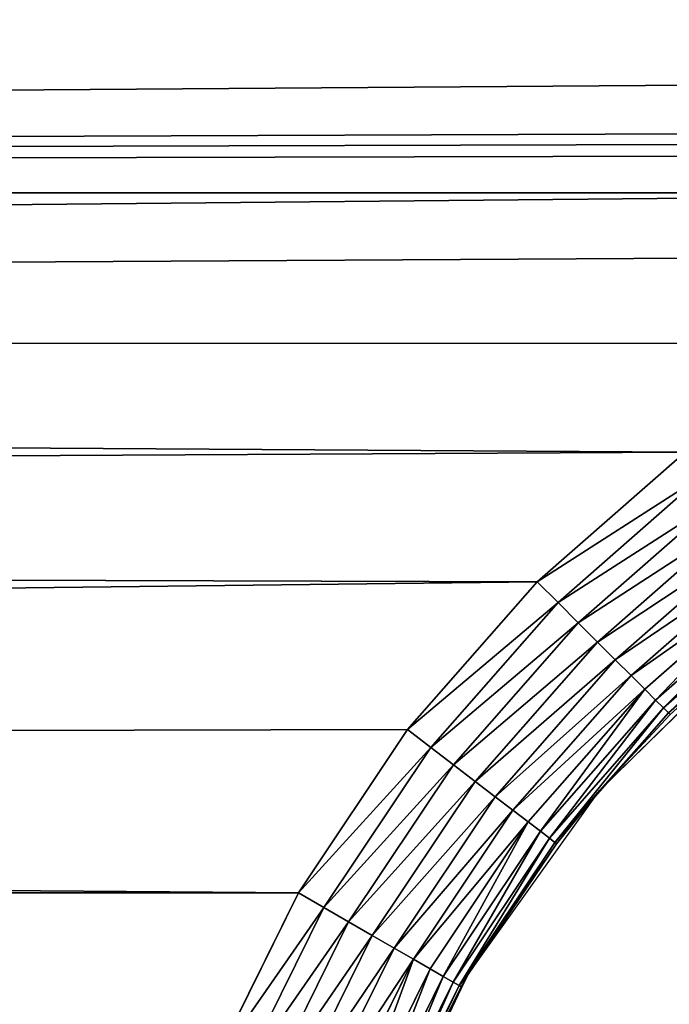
# Model space of a CAD drawing. Extents: x 0 to 605, y 0 to 400.
# Tile 660 of 1056: x 281 to 290, y 338 to 351. Entities that reach past the tile are written whole.
import ezdxf

# ---------------------------------------------------------------- set-up
doc = ezdxf.new("R2010")
doc.units = 0
doc.header["$LTSCALE"] = 25.4
doc.layers.get('0').update_dxf_attribs({"linetype": 'CONTINUOUS'})

# ---------------------------------------------------------------- blocks, each defined once
blk = doc.blocks.new('ATLANTA610_-_S_STL')
at = {"color": 0}
for p, q in [((285.377, 112.066, 60.027), (284.22, 112.066, 62.374)), ((285.377, 112.066, 60.027), (284.22, 112.066, 62.374)), ((285.716, 112.035, 60.223), (284.581, 112.035, 62.523)), ((285.716, 112.035, 60.223), (284.581, 112.035, 62.523)), ((285.716, 112.035, 60.223), (285.377, 112.066, 60.027)), ((286.83, 112.066, 57.852), (285.377, 112.066, 60.027)), ((285.716, 112.035, 60.223), (285.377, 112.066, 60.027)), ((286.83, 112.066, 57.852), (285.377, 112.066, 60.027)), ((286.046, 111.944, 60.414), (285.716, 112.035, 60.223)), ((287.141, 112.035, 58.09), (285.716, 112.035, 60.223)), ((286.046, 111.944, 60.414), (285.716, 112.035, 60.223)), ((287.141, 112.035, 58.09), (285.716, 112.035, 60.223)), ((287.141, 112.035, 58.09), (286.83, 112.066, 57.852)), ((288.555, 112.066, 55.885), (286.83, 112.066, 57.852)), ((287.141, 112.035, 58.09), (286.83, 112.066, 57.852)), ((288.555, 112.066, 55.885), (286.83, 112.066, 57.852)), ((287.443, 111.944, 58.322), (287.141, 112.035, 58.09)), ((288.832, 112.035, 56.162), (287.141, 112.035, 58.09)), ((287.443, 111.944, 58.322), (287.141, 112.035, 58.09)), ((288.832, 112.035, 56.162), (287.141, 112.035, 58.09)), ((288.832, 112.035, 56.162), (288.555, 112.066, 55.885)), ((290.522, 112.066, 54.16), (288.555, 112.066, 55.885)), ((288.832, 112.035, 56.162), (288.555, 112.066, 55.885)), ((290.522, 112.066, 54.16), (288.555, 112.066, 55.885)), ((289.102, 111.944, 56.431), (288.832, 112.035, 56.162)), ((290.76, 112.035, 54.47), (288.832, 112.035, 56.162)), ((289.102, 111.944, 56.431), (288.832, 112.035, 56.162)), ((290.76, 112.035, 54.47), (288.832, 112.035, 56.162)), ((286.046, 111.944, 60.414), (284.934, 111.944, 62.669)), ((286.046, 111.944, 60.414), (284.934, 111.944, 62.669)), ((286.36, 111.794, 60.595), (286.046, 111.944, 60.414)), ((287.443, 111.944, 58.322), (286.046, 111.944, 60.414)), ((286.36, 111.794, 60.595), (286.046, 111.944, 60.414)), ((287.443, 111.944, 58.322), (286.046, 111.944, 60.414)), ((287.731, 111.794, 58.543), (287.443, 111.944, 58.322)), ((289.102, 111.944, 56.431), (287.443, 111.944, 58.322)), ((287.731, 111.794, 58.543), (287.443, 111.944, 58.322)), ((289.102, 111.944, 56.431), (287.443, 111.944, 58.322)), ((289.358, 111.794, 56.688), (289.102, 111.944, 56.431)), ((290.993, 111.944, 54.773), (289.102, 111.944, 56.431)), ((289.358, 111.794, 56.688), (289.102, 111.944, 56.431)), ((290.993, 111.944, 54.773), (289.102, 111.944, 56.431)), ((286.36, 111.794, 60.595), (285.268, 111.794, 62.808)), ((286.36, 111.794, 60.595), (285.268, 111.794, 62.808)), ((286.65, 111.589, 60.762), (286.36, 111.794, 60.595)), ((287.731, 111.794, 58.543), (286.36, 111.794, 60.595)), ((286.65, 111.589, 60.762), (286.36, 111.794, 60.595)), ((287.731, 111.794, 58.543), (286.36, 111.794, 60.595)), ((287.996, 111.589, 58.747), (287.731, 111.794, 58.543)), ((289.358, 111.794, 56.688), (287.731, 111.794, 58.543)), ((287.996, 111.589, 58.747), (287.731, 111.794, 58.543)), ((289.358, 111.794, 56.688), (287.731, 111.794, 58.543)), ((289.594, 111.589, 56.924), (289.358, 111.794, 56.688)), ((291.213, 111.794, 55.061), (289.358, 111.794, 56.688)), ((289.594, 111.589, 56.924), (289.358, 111.794, 56.688)), ((291.213, 111.794, 55.061), (289.358, 111.794, 56.688)), ((286.65, 111.589, 60.762), (285.577, 111.589, 62.936)), ((286.65, 111.589, 60.762), (285.577, 111.589, 62.936)), ((286.908, 111.334, 60.911), (286.65, 111.589, 60.762)), ((287.996, 111.589, 58.747), (286.65, 111.589, 60.762)), ((286.908, 111.334, 60.911), (286.65, 111.589, 60.762)), ((287.996, 111.589, 58.747), (286.65, 111.589, 60.762)), ((288.233, 111.334, 58.928), (287.996, 111.589, 58.747)), ((289.594, 111.589, 56.924), (287.996, 111.589, 58.747)), ((288.233, 111.334, 58.928), (287.996, 111.589, 58.747)), ((289.594, 111.589, 56.924), (287.996, 111.589, 58.747)), ((289.805, 111.334, 57.135), (289.594, 111.589, 56.924)), ((291.417, 111.589, 55.326), (289.594, 111.589, 56.924)), ((289.805, 111.334, 57.135), (289.594, 111.589, 56.924)), ((291.417, 111.589, 55.326), (289.594, 111.589, 56.924)), ((286.908, 111.334, 60.911), (285.853, 111.334, 63.05)), ((286.908, 111.334, 60.911), (285.853, 111.334, 63.05)), ((287.129, 111.036, 61.039), (286.908, 111.334, 60.911)), ((288.233, 111.334, 58.928), (286.908, 111.334, 60.911)), ((287.129, 111.036, 61.039), (286.908, 111.334, 60.911)), ((288.233, 111.334, 58.928), (286.908, 111.334, 60.911)), ((288.435, 111.036, 59.083), (288.233, 111.334, 58.928)), ((289.805, 111.334, 57.135), (288.233, 111.334, 58.928)), ((288.435, 111.036, 59.083), (288.233, 111.334, 58.928)), ((289.805, 111.334, 57.135), (288.233, 111.334, 58.928)), ((289.985, 111.036, 57.315), (289.805, 111.334, 57.135)), ((291.598, 111.334, 55.563), (289.805, 111.334, 57.135)), ((289.985, 111.036, 57.315), (289.805, 111.334, 57.135)), ((291.598, 111.334, 55.563), (289.805, 111.334, 57.135)), ((287.129, 111.036, 61.039), (286.088, 111.036, 63.148)), ((287.129, 111.036, 61.039), (286.088, 111.036, 63.148)), ((287.306, 110.701, 61.141), (287.129, 111.036, 61.039)), ((288.435, 111.036, 59.083), (287.129, 111.036, 61.039)), ((287.306, 110.701, 61.141), (287.129, 111.036, 61.039)), ((288.435, 111.036, 59.083), (287.129, 111.036, 61.039)), ((288.598, 110.701, 59.208), (288.435, 111.036, 59.083)), ((289.985, 111.036, 57.315), (288.435, 111.036, 59.083)), ((288.598, 110.701, 59.208), (288.435, 111.036, 59.083)), ((289.985, 111.036, 57.315), (288.435, 111.036, 59.083)), ((290.13, 110.701, 57.46), (289.985, 111.036, 57.315)), ((291.753, 111.036, 55.765), (289.985, 111.036, 57.315)), ((290.13, 110.701, 57.46), (289.985, 111.036, 57.315)), ((291.753, 111.036, 55.765), (289.985, 111.036, 57.315)), ((287.306, 110.701, 61.141), (286.278, 110.701, 63.226)), ((287.306, 110.701, 61.141), (286.278, 110.701, 63.226)), ((287.436, 110.339, 61.216), (287.306, 110.701, 61.141)), ((288.598, 110.701, 59.208), (287.306, 110.701, 61.141)), ((287.436, 110.339, 61.216), (287.306, 110.701, 61.141)), ((288.598, 110.701, 59.208), (287.306, 110.701, 61.141)), ((288.717, 110.339, 59.299), (288.598, 110.701, 59.208)), ((290.13, 110.701, 57.46), (288.598, 110.701, 59.208)), ((288.717, 110.339, 59.299), (288.598, 110.701, 59.208)), ((290.13, 110.701, 57.46), (288.598, 110.701, 59.208)), ((290.237, 110.339, 57.566), (290.13, 110.701, 57.46)), ((291.878, 110.701, 55.927), (290.13, 110.701, 57.46)), ((290.237, 110.339, 57.566), (290.13, 110.701, 57.46)), ((291.878, 110.701, 55.927), (290.13, 110.701, 57.46)), ((287.436, 110.339, 61.216), (286.417, 110.339, 63.283)), ((287.436, 110.339, 61.216), (286.417, 110.339, 63.283)), ((287.515, 109.957, 61.262), (287.436, 110.339, 61.216)), ((288.717, 110.339, 59.299), (287.436, 110.339, 61.216)), ((287.515, 109.957, 61.262), (287.436, 110.339, 61.216)), ((288.717, 110.339, 59.299), (287.436, 110.339, 61.216)), ((288.789, 109.957, 59.355), (288.717, 110.339, 59.299)), ((290.237, 110.339, 57.566), (288.717, 110.339, 59.299)), ((288.789, 109.957, 59.355), (288.717, 110.339, 59.299)), ((290.237, 110.339, 57.566), (288.717, 110.339, 59.299)), ((290.301, 109.957, 57.631), (290.237, 110.339, 57.566)), ((291.97, 110.339, 56.047), (290.237, 110.339, 57.566)), ((290.301, 109.957, 57.631), (290.237, 110.339, 57.566)), ((291.97, 110.339, 56.047), (290.237, 110.339, 57.566)), ((287.515, 109.957, 61.262), (286.501, 109.957, 63.319)), ((287.515, 109.957, 61.262), (286.501, 109.957, 63.319)), ((287.542, 109.566, 61.277), (287.515, 109.957, 61.262)), ((287.542, 109.566, 61.277), (287.515, 109.957, 61.262)), ((287.634, 109.566, 61.119), (287.515, 109.957, 61.262)), ((287.634, 109.566, 61.119), (287.515, 109.957, 61.262)), ((288.789, 109.957, 59.355), (287.515, 109.957, 61.262)), ((288.789, 109.957, 59.355), (287.515, 109.957, 61.262)), ((287.634, 109.566, 61.119), (288.789, 109.957, 59.355)), ((287.634, 109.566, 61.119), (288.789, 109.957, 59.355)), ((288.814, 109.566, 59.374), (288.789, 109.957, 59.355)), ((288.814, 109.566, 59.374), (288.789, 109.957, 59.355)), ((289.39, 109.566, 58.662), (288.789, 109.957, 59.355)), ((289.39, 109.566, 58.662), (288.789, 109.957, 59.355)), ((290.301, 109.957, 57.631), (288.789, 109.957, 59.355)), ((290.301, 109.957, 57.631), (288.789, 109.957, 59.355)), ((289.39, 109.566, 58.662), (290.301, 109.957, 57.631)), ((289.39, 109.566, 58.662), (290.301, 109.957, 57.631)), ((290.323, 109.566, 57.653), (290.301, 109.957, 57.631)), ((290.323, 109.566, 57.653), (290.301, 109.957, 57.631)), ((292.025, 109.957, 56.119), (290.301, 109.957, 57.631)), ((292.025, 109.957, 56.119), (290.301, 109.957, 57.631)), ((287.542, 109.566, 61.277), (286.53, 109.566, 63.33)), ((286.53, 109.566, 63.33), (287.634, 102.566, 61.119)), ((286.53, 109.566, 63.33), (287.634, 102.566, 61.119)), ((287.542, 109.566, 61.277), (286.53, 109.566, 63.33)), ((287.634, 109.566, 61.119), (287.542, 109.566, 61.277)), ((287.542, 109.566, 61.277), (287.634, 102.566, 61.119)), ((287.542, 109.566, 61.277), (287.634, 102.566, 61.119)), ((287.634, 109.566, 61.119), (287.542, 109.566, 61.277)), ((287.634, 109.566, 61.119), (287.634, 102.566, 61.119)), ((287.634, 102.566, 61.119), (288.814, 109.566, 59.374)), ((288.814, 109.566, 59.374), (287.634, 109.566, 61.119)), ((287.634, 102.566, 61.119), (288.814, 109.566, 59.374)), ((287.634, 109.566, 61.119), (287.634, 102.566, 61.119)), ((288.814, 109.566, 59.374), (287.634, 109.566, 61.119)), ((289.39, 102.566, 58.662), (288.814, 109.566, 59.374)), ((289.39, 102.566, 58.662), (288.814, 109.566, 59.374)), ((289.39, 109.566, 58.662), (288.814, 109.566, 59.374)), ((289.39, 109.566, 58.662), (288.814, 109.566, 59.374)), ((290.323, 109.566, 57.653), (289.39, 102.566, 58.662)), ((289.39, 102.566, 58.662), (289.39, 109.566, 58.662)), ((289.39, 102.566, 58.662), (289.39, 109.566, 58.662)), ((290.323, 109.566, 57.653), (289.39, 102.566, 58.662)), ((290.323, 109.566, 57.653), (289.39, 109.566, 58.662)), ((290.323, 109.566, 57.653), (289.39, 109.566, 58.662)), ((286.327, 102.566, 63.841), (287.634, 102.566, 61.119)), ((287.634, 102.566, 61.119), (289.39, 102.566, 58.662)), ((289.39, 102.566, 58.662), (291.543, 102.566, 56.543))]:
    blk.add_line(p, q, dxfattribs=at)
mesh = blk.add_polyface(dxfattribs=at)
corners = [(280.46, 112.066, 11.246), (329.514, 112.066, 11.286), (302.697, 112.066, 11.175), (275.66, 112.066, 11.288), (334.796, 112.066, 11.347), (254.61, 112.066, 11.645), (349.848, 112.066, 11.622), (355.168, 112.066, 11.761), (238.129, 112.066, 12.172), (368.114, 112.066, 12.206), (233.972, 112.066, 12.346), (373.232, 112.066, 12.427), (222.946, 112.066, 12.898), (384.255, 112.066, 13.003), (216.111, 112.066, 13.317), (388.814, 112.066, 13.287), (397.971, 112.066, 13.952), (209.519, 112.066, 13.788), (202.52, 112.066, 14.371), (402.498, 112.066, 14.338), (410.143, 112.066, 15.082), (197.526, 112.066, 14.847), (189.202, 112.066, 15.765), (415.431, 112.066, 15.673), (421.128, 112.066, 16.393), (186.528, 112.066, 16.096), (176.347, 112.066, 17.547), (427.76, 112.066, 17.346), (431.239, 112.066, 17.9), (166.414, 112.066, 19.281), (438.302, 112.066, 19.151), (445.853, 112.066, 20.692), (164.464, 112.066, 19.662), (157.016, 112.066, 21.256), (449.76, 112.066, 21.575), (154.97, 112.066, 21.731), (458.003, 112.066, 23.646), (152.365, 112.066, 22.362), (144.782, 112.066, 24.364), (460.897, 112.066, 24.444), (139.065, 112.066, 26.048), (467.165, 112.066, 26.306), (134.902, 112.066, 27.373), (471.64, 112.066, 27.754), (130.729, 112.066, 28.791), (475.948, 112.066, 29.245), (125.377, 112.066, 30.747), (481.414, 112.066, 31.285), (122.726, 112.066, 31.777), (488.421, 112.066, 34.155), (116.358, 112.066, 34.423), (490.867, 112.066, 35.23), (115.061, 112.066, 34.992), (107.705, 112.066, 38.443), (496.238, 112.066, 37.732), (499.975, 112.066, 39.595), (107.64, 112.066, 38.476), (100.421, 112.066, 42.251), (503.669, 112.066, 41.539), (508.262, 112.066, 44.107), (99.348, 112.066, 42.847), (93.401, 112.066, 46.322), (514.277, 112.066, 47.737), (91.275, 112.066, 47.639), (86.603, 112.066, 50.676), (516.389, 112.066, 49.088), (302.697, 112.066, 50.027), (300.087, 112.066, 50.198), (297.521, 112.066, 50.709), (83.488, 112.066, 52.816), (295.044, 112.066, 51.55), (292.697, 112.066, 52.707), (290.522, 112.066, 54.16), (80.056, 112.066, 55.286), (288.555, 112.066, 55.885), (76.004, 112.066, 58.365), (286.83, 112.066, 57.852), (285.377, 112.066, 60.027), (73.778, 112.066, 60.136), (284.22, 112.066, 62.374), (68.854, 112.066, 64.268), (283.379, 112.066, 64.851), (67.785, 112.066, 65.207), (282.869, 112.066, 67.417), (62.056, 112.066, 70.514), (282.697, 112.066, 70.027), (282.869, 112.066, 72.638), (56.715, 112.066, 75.932), (283.379, 112.066, 75.204), (284.22, 112.066, 77.681), (55.663, 112.066, 77.058), (51.659, 112.066, 81.55), (285.377, 112.066, 80.027), (286.83, 112.066, 82.202), (49.698, 112.066, 83.878), (288.555, 112.066, 84.169), (46.903, 112.066, 87.359), (290.522, 112.066, 85.894), (292.697, 112.066, 87.348), (295.044, 112.066, 88.505), (44.628, 112.066, 90.347), (297.521, 112.066, 89.346), (300.087, 112.066, 89.856), (302.697, 112.066, 90.027), (560.686, 112.066, 90.24), (562.187, 112.066, 92.291), (42.439, 112.066, 93.369), (565.036, 112.066, 96.387), (39.939, 112.066, 97.014), (566.767, 112.066, 99.02), (38.277, 112.066, 99.568), (570.085, 112.066, 104.417), (35.31, 112.066, 104.417), (521.06, 112.066, 52.225), (305.308, 112.066, 50.198), (307.874, 112.066, 50.709), (310.351, 112.066, 51.55), (312.697, 112.066, 52.707), (524.37, 112.066, 54.576), (314.873, 112.066, 54.16), (316.84, 112.066, 55.885), (527.61, 112.066, 56.99), (318.565, 112.066, 57.852), (531.698, 112.066, 60.202), (320.018, 112.066, 60.027), (321.175, 112.066, 62.374), (536.942, 112.066, 64.618), (322.016, 112.066, 64.851), (538.753, 112.066, 66.227), (322.526, 112.066, 67.417), (542.792, 112.066, 69.986), (322.697, 112.066, 70.027), (545.592, 112.066, 72.741), (322.526, 112.066, 72.638), (322.016, 112.066, 75.204), (548.328, 112.066, 75.559), (321.175, 112.066, 77.681), (551.468, 112.066, 78.966), (320.018, 112.066, 80.027), (556, 112.066, 84.246), (318.565, 112.066, 82.202), (316.84, 112.066, 84.169), (314.873, 112.066, 85.894), (557.084, 112.066, 85.58), (312.697, 112.066, 87.348), (310.351, 112.066, 88.505), (307.874, 112.066, 89.346), (305.308, 112.066, 89.856)]
mesh.append_faces([[corners[k] for k in face] for face in [(0, 1, 2), (111, 110, 112)]], dxfattribs={"vtx0": -1, "color": 0})
mesh.append_faces([[corners[k] for k in face] for face in [(1, 3, 4), (4, 5, 6), (6, 5, 7), (7, 8, 9), (9, 10, 11), (11, 12, 13), (13, 14, 15), (15, 14, 16), (16, 18, 19), (19, 18, 20), (20, 22, 23), (23, 22, 24), (24, 26, 27), (27, 26, 28), (28, 29, 30), (30, 29, 31), (31, 33, 34), (34, 35, 36), (36, 38, 39), (39, 40, 41), (41, 42, 43), (43, 44, 45), (45, 46, 47), (47, 48, 49), (49, 50, 51), (51, 53, 54), (54, 53, 55), (55, 57, 58), (58, 57, 59), (59, 61, 62), (62, 64, 65), (66, 64, 67), (67, 64, 68), (68, 69, 70), (70, 69, 71), (71, 69, 72), (72, 73, 74), (74, 75, 76), (76, 75, 77), (77, 78, 79), (79, 80, 81), (81, 82, 83), (83, 84, 85), (85, 84, 86), (86, 87, 88), (88, 87, 89), (89, 91, 92), (92, 91, 93), (93, 94, 95), (95, 96, 97), (97, 96, 98), (98, 96, 99), (99, 100, 101), (101, 100, 102), (102, 100, 103), (104, 100, 105), (105, 106, 107), (107, 108, 109), (109, 110, 111), (113, 117, 118), (118, 120, 121), (121, 122, 123), (123, 125, 126), (126, 127, 128), (128, 129, 130), (130, 131, 132), (132, 134, 135), (135, 136, 137), (137, 138, 139), (139, 142, 143), (143, 142, 104)]], dxfattribs={"vtx0": -1, "vtx1": -1, "color": 0})
mesh.append_faces([[corners[k] for k in face] for face in [(65, 64, 66), (103, 100, 104)]], dxfattribs={"vtx0": -1, "vtx1": -1, "vtx2": -1, "color": 0})
mesh.append_faces([[corners[k] for k in face] for face in [(1, 0, 3), (4, 3, 5), (7, 5, 8), (9, 8, 10), (11, 10, 12), (13, 12, 14), (16, 14, 17), (16, 17, 18), (20, 18, 21), (20, 21, 22), (24, 22, 25), (24, 25, 26), (28, 26, 29), (31, 29, 32), (31, 32, 33), (34, 33, 35), (36, 35, 37), (36, 37, 38), (39, 38, 40), (41, 40, 42), (43, 42, 44), (45, 44, 46), (47, 46, 48), (49, 48, 50), (51, 50, 52), (51, 52, 53), (55, 53, 56), (55, 56, 57), (59, 57, 60), (59, 60, 61), (62, 61, 63), (62, 63, 64), (68, 64, 69), (72, 69, 73), (74, 73, 75), (77, 75, 78), (79, 78, 80), (81, 80, 82), (83, 82, 84), (86, 84, 87), (89, 87, 90), (89, 90, 91), (93, 91, 94), (95, 94, 96), (99, 96, 100), (105, 100, 106), (107, 106, 108), (109, 108, 110), (66, 113, 65), (113, 66, 114), (113, 114, 115), (113, 115, 116), (113, 116, 117), (118, 117, 119), (118, 119, 120), (121, 120, 122), (123, 122, 124), (123, 124, 125), (126, 125, 127), (128, 127, 129), (130, 129, 131), (132, 131, 133), (132, 133, 134), (135, 134, 136), (137, 136, 138), (139, 138, 140), (139, 140, 141), (139, 141, 142), (104, 142, 144), (104, 144, 145), (104, 145, 146), (104, 146, 147), (104, 147, 103)]], dxfattribs={"vtx0": -1, "vtx2": -1, "color": 0})
mesh = blk.add_polyface(dxfattribs=at)
corners = [(284.22, 112.066, 62.374), (285.716, 112.035, 60.223), (285.377, 112.066, 60.027), (284.581, 112.035, 62.523)]
mesh.append_faces([[corners[k] for k in face] for face in [(0, 1, 2), (1, 0, 3)]], dxfattribs={"vtx0": -1, "color": 0})
mesh = blk.add_polyface(dxfattribs=at)
corners = [(284.581, 112.035, 62.523), (286.046, 111.944, 60.414), (285.716, 112.035, 60.223), (284.934, 111.944, 62.669)]
mesh.append_faces([[corners[k] for k in face] for face in [(0, 1, 2), (1, 0, 3)]], dxfattribs={"vtx0": -1, "color": 0})
mesh = blk.add_polyface(dxfattribs=at)
corners = [(285.377, 112.066, 60.027), (287.141, 112.035, 58.09), (286.83, 112.066, 57.852), (285.716, 112.035, 60.223)]
mesh.append_faces([[corners[k] for k in face] for face in [(0, 1, 2), (1, 0, 3)]], dxfattribs={"vtx0": -1, "color": 0})
mesh = blk.add_polyface(dxfattribs=at)
corners = [(285.716, 112.035, 60.223), (287.443, 111.944, 58.322), (287.141, 112.035, 58.09), (286.046, 111.944, 60.414)]
mesh.append_faces([[corners[k] for k in face] for face in [(0, 1, 2), (1, 0, 3)]], dxfattribs={"vtx0": -1, "color": 0})
mesh = blk.add_polyface(dxfattribs=at)
corners = [(286.83, 112.066, 57.852), (288.832, 112.035, 56.162), (288.555, 112.066, 55.885), (287.141, 112.035, 58.09)]
mesh.append_faces([[corners[k] for k in face] for face in [(0, 1, 2), (1, 0, 3)]], dxfattribs={"vtx0": -1, "color": 0})
mesh = blk.add_polyface(dxfattribs=at)
corners = [(287.141, 112.035, 58.09), (289.102, 111.944, 56.431), (288.832, 112.035, 56.162), (287.443, 111.944, 58.322)]
mesh.append_faces([[corners[k] for k in face] for face in [(0, 1, 2), (1, 0, 3)]], dxfattribs={"vtx0": -1, "color": 0})
mesh = blk.add_polyface(dxfattribs=at)
corners = [(288.555, 112.066, 55.885), (290.76, 112.035, 54.47), (290.522, 112.066, 54.16), (288.832, 112.035, 56.162)]
mesh.append_faces([[corners[k] for k in face] for face in [(0, 1, 2), (1, 0, 3)]], dxfattribs={"vtx0": -1, "color": 0})
mesh = blk.add_polyface(dxfattribs=at)
corners = [(288.832, 112.035, 56.162), (290.993, 111.944, 54.773), (290.76, 112.035, 54.47), (289.102, 111.944, 56.431)]
mesh.append_faces([[corners[k] for k in face] for face in [(0, 1, 2), (1, 0, 3)]], dxfattribs={"vtx0": -1, "color": 0})
mesh = blk.add_polyface(dxfattribs=at)
corners = [(284.934, 111.944, 62.669), (286.36, 111.794, 60.595), (286.046, 111.944, 60.414), (285.268, 111.794, 62.808)]
mesh.append_faces([[corners[k] for k in face] for face in [(0, 1, 2), (1, 0, 3)]], dxfattribs={"vtx0": -1, "color": 0})
mesh = blk.add_polyface(dxfattribs=at)
corners = [(286.046, 111.944, 60.414), (287.731, 111.794, 58.543), (287.443, 111.944, 58.322), (286.36, 111.794, 60.595)]
mesh.append_faces([[corners[k] for k in face] for face in [(0, 1, 2), (1, 0, 3)]], dxfattribs={"vtx0": -1, "color": 0})
mesh = blk.add_polyface(dxfattribs=at)
corners = [(287.443, 111.944, 58.322), (289.358, 111.794, 56.688), (289.102, 111.944, 56.431), (287.731, 111.794, 58.543)]
mesh.append_faces([[corners[k] for k in face] for face in [(0, 1, 2), (1, 0, 3)]], dxfattribs={"vtx0": -1, "color": 0})
mesh = blk.add_polyface(dxfattribs=at)
corners = [(289.102, 111.944, 56.431), (291.213, 111.794, 55.061), (290.993, 111.944, 54.773), (289.358, 111.794, 56.688)]
mesh.append_faces([[corners[k] for k in face] for face in [(0, 1, 2), (1, 0, 3)]], dxfattribs={"vtx0": -1, "color": 0})
mesh = blk.add_polyface(dxfattribs=at)
corners = [(285.268, 111.794, 62.808), (286.65, 111.589, 60.762), (286.36, 111.794, 60.595), (285.577, 111.589, 62.936)]
mesh.append_faces([[corners[k] for k in face] for face in [(0, 1, 2), (1, 0, 3)]], dxfattribs={"vtx0": -1, "color": 0})
mesh = blk.add_polyface(dxfattribs=at)
corners = [(286.36, 111.794, 60.595), (287.996, 111.589, 58.747), (287.731, 111.794, 58.543), (286.65, 111.589, 60.762)]
mesh.append_faces([[corners[k] for k in face] for face in [(0, 1, 2), (1, 0, 3)]], dxfattribs={"vtx0": -1, "color": 0})
mesh = blk.add_polyface(dxfattribs=at)
corners = [(287.731, 111.794, 58.543), (289.594, 111.589, 56.924), (289.358, 111.794, 56.688), (287.996, 111.589, 58.747)]
mesh.append_faces([[corners[k] for k in face] for face in [(0, 1, 2), (1, 0, 3)]], dxfattribs={"vtx0": -1, "color": 0})
mesh = blk.add_polyface(dxfattribs=at)
corners = [(289.358, 111.794, 56.688), (291.417, 111.589, 55.326), (291.213, 111.794, 55.061), (289.594, 111.589, 56.924)]
mesh.append_faces([[corners[k] for k in face] for face in [(0, 1, 2), (1, 0, 3)]], dxfattribs={"vtx0": -1, "color": 0})
mesh = blk.add_polyface(dxfattribs=at)
corners = [(285.577, 111.589, 62.936), (286.908, 111.334, 60.911), (286.65, 111.589, 60.762), (285.853, 111.334, 63.05)]
mesh.append_faces([[corners[k] for k in face] for face in [(0, 1, 2), (1, 0, 3)]], dxfattribs={"vtx0": -1, "color": 0})
mesh = blk.add_polyface(dxfattribs=at)
corners = [(286.65, 111.589, 60.762), (288.233, 111.334, 58.928), (287.996, 111.589, 58.747), (286.908, 111.334, 60.911)]
mesh.append_faces([[corners[k] for k in face] for face in [(0, 1, 2), (1, 0, 3)]], dxfattribs={"vtx0": -1, "color": 0})
mesh = blk.add_polyface(dxfattribs=at)
corners = [(287.996, 111.589, 58.747), (289.805, 111.334, 57.135), (289.594, 111.589, 56.924), (288.233, 111.334, 58.928)]
mesh.append_faces([[corners[k] for k in face] for face in [(0, 1, 2), (1, 0, 3)]], dxfattribs={"vtx0": -1, "color": 0})
mesh = blk.add_polyface(dxfattribs=at)
corners = [(289.594, 111.589, 56.924), (291.598, 111.334, 55.563), (291.417, 111.589, 55.326), (289.805, 111.334, 57.135)]
mesh.append_faces([[corners[k] for k in face] for face in [(0, 1, 2), (1, 0, 3)]], dxfattribs={"vtx0": -1, "color": 0})
mesh = blk.add_polyface(dxfattribs=at)
corners = [(286.908, 111.334, 60.911), (286.088, 111.036, 63.148), (287.129, 111.036, 61.039), (285.853, 111.334, 63.05)]
mesh.append_faces([[corners[k] for k in face] for face in [(0, 1, 2), (1, 0, 3)]], dxfattribs={"vtx0": -1, "color": 0})
mesh = blk.add_polyface(dxfattribs=at)
corners = [(286.908, 111.334, 60.911), (288.435, 111.036, 59.083), (288.233, 111.334, 58.928), (287.129, 111.036, 61.039)]
mesh.append_faces([[corners[k] for k in face] for face in [(0, 1, 2), (1, 0, 3)]], dxfattribs={"vtx0": -1, "color": 0})
mesh = blk.add_polyface(dxfattribs=at)
corners = [(288.233, 111.334, 58.928), (289.985, 111.036, 57.315), (289.805, 111.334, 57.135), (288.435, 111.036, 59.083)]
mesh.append_faces([[corners[k] for k in face] for face in [(0, 1, 2), (1, 0, 3)]], dxfattribs={"vtx0": -1, "color": 0})
mesh = blk.add_polyface(dxfattribs=at)
corners = [(289.805, 111.334, 57.135), (291.753, 111.036, 55.765), (291.598, 111.334, 55.563), (289.985, 111.036, 57.315)]
mesh.append_faces([[corners[k] for k in face] for face in [(0, 1, 2), (1, 0, 3)]], dxfattribs={"vtx0": -1, "color": 0})
mesh = blk.add_polyface(dxfattribs=at)
corners = [(287.129, 111.036, 61.039), (286.278, 110.701, 63.226), (287.306, 110.701, 61.141), (286.088, 111.036, 63.148)]
mesh.append_faces([[corners[k] for k in face] for face in [(0, 1, 2), (1, 0, 3)]], dxfattribs={"vtx0": -1, "color": 0})
mesh = blk.add_polyface(dxfattribs=at)
corners = [(288.435, 111.036, 59.083), (287.306, 110.701, 61.141), (288.598, 110.701, 59.208), (287.129, 111.036, 61.039)]
mesh.append_faces([[corners[k] for k in face] for face in [(0, 1, 2), (1, 0, 3)]], dxfattribs={"vtx0": -1, "color": 0})
mesh = blk.add_polyface(dxfattribs=at)
corners = [(289.985, 111.036, 57.315), (288.598, 110.701, 59.208), (290.13, 110.701, 57.46), (288.435, 111.036, 59.083)]
mesh.append_faces([[corners[k] for k in face] for face in [(0, 1, 2), (1, 0, 3)]], dxfattribs={"vtx0": -1, "color": 0})
mesh = blk.add_polyface(dxfattribs=at)
corners = [(290.13, 110.701, 57.46), (291.753, 111.036, 55.765), (289.985, 111.036, 57.315), (291.878, 110.701, 55.927)]
mesh.append_faces([[corners[k] for k in face] for face in [(0, 1, 2), (1, 0, 3)]], dxfattribs={"vtx0": -1, "color": 0})
mesh = blk.add_polyface(dxfattribs=at)
corners = [(287.306, 110.701, 61.141), (286.417, 110.339, 63.283), (287.436, 110.339, 61.216), (286.278, 110.701, 63.226)]
mesh.append_faces([[corners[k] for k in face] for face in [(0, 1, 2), (1, 0, 3)]], dxfattribs={"vtx0": -1, "color": 0})
mesh = blk.add_polyface(dxfattribs=at)
corners = [(288.598, 110.701, 59.208), (287.436, 110.339, 61.216), (288.717, 110.339, 59.299), (287.306, 110.701, 61.141)]
mesh.append_faces([[corners[k] for k in face] for face in [(0, 1, 2), (1, 0, 3)]], dxfattribs={"vtx0": -1, "color": 0})
mesh = blk.add_polyface(dxfattribs=at)
corners = [(290.13, 110.701, 57.46), (288.717, 110.339, 59.299), (290.237, 110.339, 57.566), (288.598, 110.701, 59.208)]
mesh.append_faces([[corners[k] for k in face] for face in [(0, 1, 2), (1, 0, 3)]], dxfattribs={"vtx0": -1, "color": 0})
mesh = blk.add_polyface(dxfattribs=at)
corners = [(290.237, 110.339, 57.566), (291.878, 110.701, 55.927), (290.13, 110.701, 57.46), (291.97, 110.339, 56.047)]
mesh.append_faces([[corners[k] for k in face] for face in [(0, 1, 2), (1, 0, 3)]], dxfattribs={"vtx0": -1, "color": 0})
mesh = blk.add_polyface(dxfattribs=at)
corners = [(287.436, 110.339, 61.216), (286.501, 109.957, 63.319), (287.515, 109.957, 61.262), (286.417, 110.339, 63.283)]
mesh.append_faces([[corners[k] for k in face] for face in [(0, 1, 2), (1, 0, 3)]], dxfattribs={"vtx0": -1, "color": 0})
mesh = blk.add_polyface(dxfattribs=at)
corners = [(288.717, 110.339, 59.299), (287.515, 109.957, 61.262), (288.789, 109.957, 59.355), (287.436, 110.339, 61.216)]
mesh.append_faces([[corners[k] for k in face] for face in [(0, 1, 2), (1, 0, 3)]], dxfattribs={"vtx0": -1, "color": 0})
mesh = blk.add_polyface(dxfattribs=at)
corners = [(290.237, 110.339, 57.566), (288.789, 109.957, 59.355), (290.301, 109.957, 57.631), (288.717, 110.339, 59.299)]
mesh.append_faces([[corners[k] for k in face] for face in [(0, 1, 2), (1, 0, 3)]], dxfattribs={"vtx0": -1, "color": 0})
mesh = blk.add_polyface(dxfattribs=at)
corners = [(290.301, 109.957, 57.631), (291.97, 110.339, 56.047), (290.237, 110.339, 57.566), (292.025, 109.957, 56.119)]
mesh.append_faces([[corners[k] for k in face] for face in [(0, 1, 2), (1, 0, 3)]], dxfattribs={"vtx0": -1, "color": 0})
mesh = blk.add_polyface(dxfattribs=at)
corners = [(287.515, 109.957, 61.262), (286.53, 109.566, 63.33), (287.542, 109.566, 61.277), (286.501, 109.957, 63.319)]
mesh.append_faces([[corners[k] for k in face] for face in [(0, 1, 2), (1, 0, 3)]], dxfattribs={"vtx0": -1, "color": 0})
mesh = blk.add_polyface(dxfattribs=at)
corners = [(287.515, 109.957, 61.262), (287.542, 109.566, 61.277), (287.634, 109.566, 61.119)]
mesh.append_faces([[corners[k] for k in face] for face in [(0, 1, 2)]], dxfattribs={"color": 0})
mesh = blk.add_polyface(dxfattribs=at)
corners = [(287.515, 109.957, 61.262), (287.634, 109.566, 61.119), (288.789, 109.957, 59.355)]
mesh.append_faces([[corners[k] for k in face] for face in [(0, 1, 2)]], dxfattribs={"color": 0})
mesh = blk.add_polyface(dxfattribs=at)
corners = [(288.789, 109.957, 59.355), (287.634, 109.566, 61.119), (288.814, 109.566, 59.374)]
mesh.append_faces([[corners[k] for k in face] for face in [(0, 1, 2)]], dxfattribs={"color": 0})
mesh = blk.add_polyface(dxfattribs=at)
corners = [(288.789, 109.957, 59.355), (288.814, 109.566, 59.374), (289.39, 109.566, 58.662)]
mesh.append_faces([[corners[k] for k in face] for face in [(0, 1, 2)]], dxfattribs={"color": 0})
mesh = blk.add_polyface(dxfattribs=at)
corners = [(288.789, 109.957, 59.355), (289.39, 109.566, 58.662), (290.301, 109.957, 57.631)]
mesh.append_faces([[corners[k] for k in face] for face in [(0, 1, 2)]], dxfattribs={"color": 0})
mesh = blk.add_polyface(dxfattribs=at)
corners = [(290.301, 109.957, 57.631), (289.39, 109.566, 58.662), (290.323, 109.566, 57.653)]
mesh.append_faces([[corners[k] for k in face] for face in [(0, 1, 2)]], dxfattribs={"color": 0})
mesh = blk.add_polyface(dxfattribs=at)
corners = [(292.025, 109.957, 56.119), (290.301, 109.957, 57.631), (290.323, 109.566, 57.653)]
mesh.append_faces([[corners[k] for k in face] for face in [(0, 1, 2)]], dxfattribs={"color": 0})
mesh = blk.add_polyface(dxfattribs=at)
corners = [(286.53, 109.566, 63.33), (286.327, 102.566, 63.841), (287.634, 102.566, 61.119)]
mesh.append_faces([[corners[k] for k in face] for face in [(0, 1, 2)]], dxfattribs={"color": 0})
mesh = blk.add_polyface(dxfattribs=at)
corners = [(286.53, 109.566, 63.33), (287.634, 102.566, 61.119), (287.542, 109.566, 61.277)]
mesh.append_faces([[corners[k] for k in face] for face in [(0, 1, 2)]], dxfattribs={"color": 0})
mesh = blk.add_polyface(dxfattribs=at)
corners = [(287.542, 109.566, 61.277), (287.634, 102.566, 61.119), (287.634, 109.566, 61.119)]
mesh.append_faces([[corners[k] for k in face] for face in [(0, 1, 2)]], dxfattribs={"color": 0})
mesh = blk.add_polyface(dxfattribs=at)
corners = [(287.634, 109.566, 61.119), (287.634, 102.566, 61.119), (288.814, 109.566, 59.374)]
mesh.append_faces([[corners[k] for k in face] for face in [(0, 1, 2)]], dxfattribs={"color": 0})
mesh = blk.add_polyface(dxfattribs=at)
corners = [(288.814, 109.566, 59.374), (287.634, 102.566, 61.119), (289.39, 102.566, 58.662)]
mesh.append_faces([[corners[k] for k in face] for face in [(0, 1, 2)]], dxfattribs={"color": 0})
mesh = blk.add_polyface(dxfattribs=at)
corners = [(288.814, 109.566, 59.374), (289.39, 102.566, 58.662), (289.39, 109.566, 58.662)]
mesh.append_faces([[corners[k] for k in face] for face in [(0, 1, 2)]], dxfattribs={"color": 0})
mesh = blk.add_polyface(dxfattribs=at)
corners = [(291.543, 102.566, 56.543), (290.323, 109.566, 57.653), (289.39, 102.566, 58.662)]
mesh.append_faces([[corners[k] for k in face] for face in [(0, 1, 2)]], dxfattribs={"color": 0})
mesh = blk.add_polyface(dxfattribs=at)
corners = [(289.39, 109.566, 58.662), (289.39, 102.566, 58.662), (290.323, 109.566, 57.653)]
mesh.append_faces([[corners[k] for k in face] for face in [(0, 1, 2)]], dxfattribs={"color": 0})

msp = doc.modelspace()

# ---------------------------------------------------------------- block references
at = {"color": 254, "extrusion": (0, -1, 5.55112e-17)}
msp.add_blockref('ATLANTA610_-_S_STL', (-0.269, -0.066, -399.883), dxfattribs=at)

doc.saveas('drawing.dxf')
